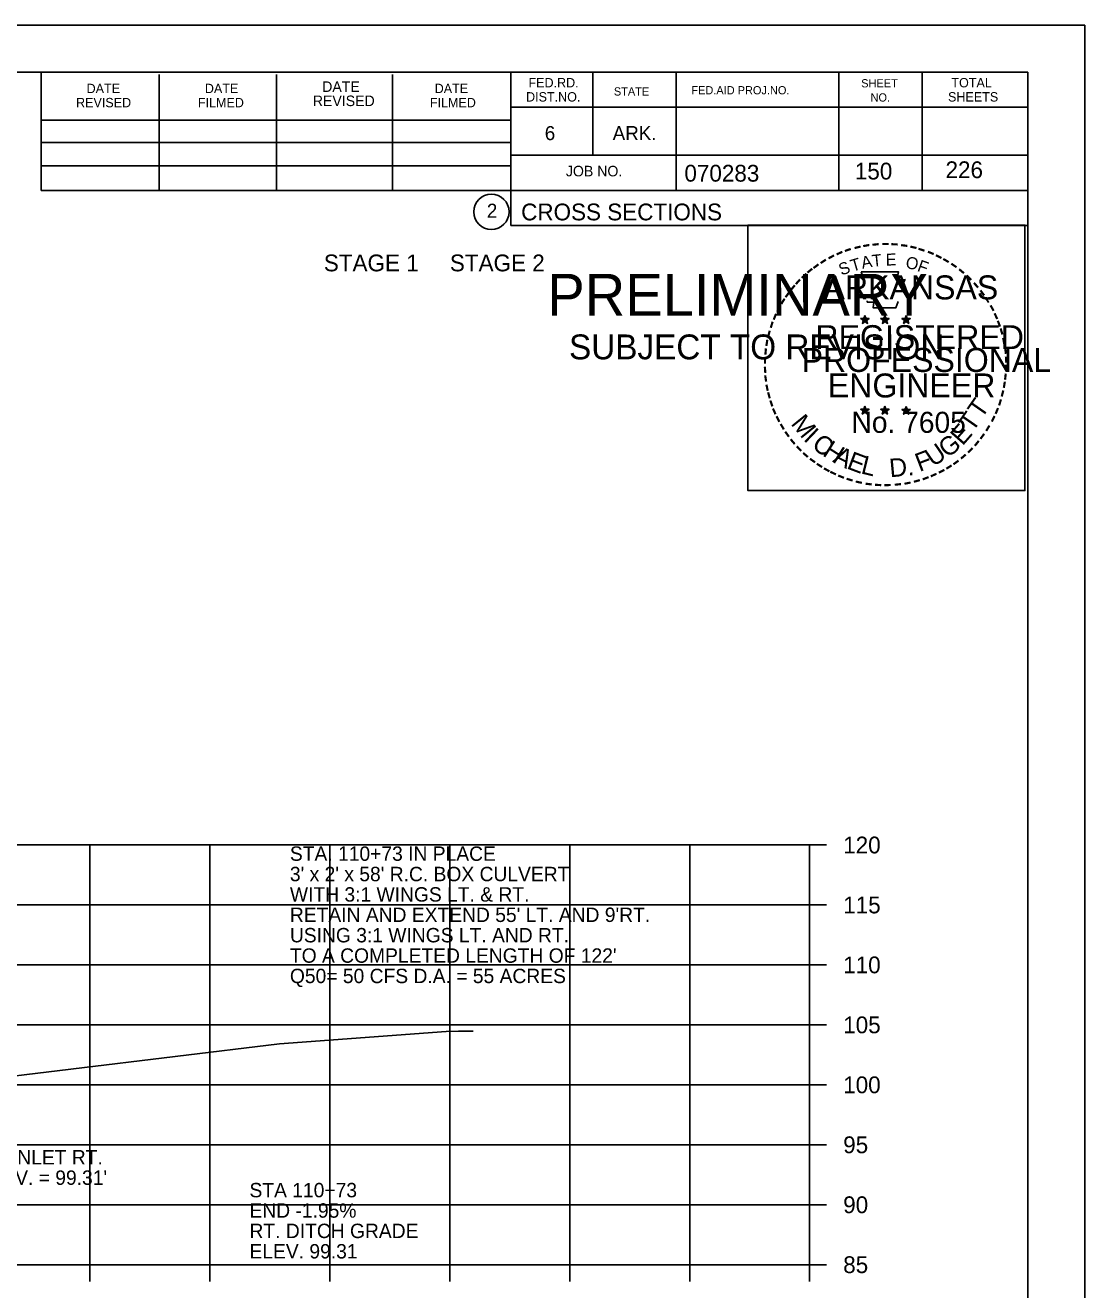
# Model space of a CAD drawing. Extents: x 1175611 to 1176402, y -433344 to -416213.
# Drawn here: x 1175855.6 to 1175943.9, y -432595.6 to -432490.2 of the extents above; entities that cross this region are included whole.
import ezdxf

# ---------------------------------------------------------------- set-up
doc = ezdxf.new("R2010")
doc.units = 0
for name, color, linetype in [('Default', 7, 'Continuous'), ('R_Axis', 7, 'Continuous'), ('R_Axis Annot', 7, 'Continuous'), ('R_Border', 7, 'Continuous'), ('R_Border Notes', 7, 'Continuous'), ('R_Border PE', 7, 'Continuous'), ('R_Border Prem', 7, 'Continuous'), ('R_Exist Surface', 7, 'Continuous'), ('R_Grid', 7, 'Continuous'), ('R_No Plot', 7, 'Continuous'), ('R_Water Annot', 7, 'Continuous')]:
    doc.layers.add(name, color=color, linetype=linetype)

msp = doc.modelspace()

# ---------------------------------------------------------------- linework, layer by layer
at = {"layer": 'R_Axis'}
for p, q in [((1175920.97, -432593.54), (1175920.97, -432558.54)), ((1175922.37, -432558.54), (1175920.97, -432558.54)), ((1175922.37, -432563.54), (1175920.97, -432563.54)), ((1175922.37, -432568.54), (1175920.97, -432568.54)), ((1175922.37, -432573.54), (1175920.97, -432573.54)), ((1175922.37, -432578.54), (1175920.97, -432578.54)), ((1175922.37, -432583.54), (1175920.97, -432583.54)), ((1175922.37, -432588.54), (1175920.97, -432588.54)), ((1175640.97, -432593.54), (1175920.97, -432593.54)), ((1175860.97, -432594.94), (1175860.97, -432593.54)), ((1175870.97, -432594.94), (1175870.97, -432593.54)), ((1175880.97, -432594.94), (1175880.97, -432593.54)), ((1175890.97, -432594.94), (1175890.97, -432593.54)), ((1175900.97, -432594.94), (1175900.97, -432593.54)), ((1175910.97, -432594.94), (1175910.97, -432593.54)), ((1175920.97, -432594.94), (1175920.97, -432593.54)), ((1175922.37, -432593.54), (1175920.97, -432593.54))]:
    msp.add_line(p, q, dxfattribs=at)
at = {"layer": 'R_Border'}
for p, q in [((1175622.97, -432494.08), (1175939.15, -432494.08)), ((1175856.89, -432503.96), (1175856.89, -432494.08)), ((1175896.05, -432494.08), (1175896.05, -432506.88)), ((1175902.89, -432494.08), (1175902.89, -432501.02)), ((1175909.83, -432494.08), (1175909.83, -432503.96)), ((1175923.41, -432494.08), (1175923.41, -432503.96)), ((1175930.35, -432494.08), (1175930.35, -432503.96)), ((1175939.15, -432699.54), (1175939.15, -432494.08)), ((1175866.75, -432503.96), (1175866.75, -432494.28)), ((1175876.51, -432503.96), (1175876.51, -432494.28)), ((1175886.19, -432503.96), (1175886.19, -432494.28)), ((1175939.15, -432497.02), (1175896.05, -432497.02)), ((1175939.15, -432497), (1175939.15, -432497)), ((1175856.89, -432498.1), (1175896.05, -432498.1)), ((1175856.89, -432499.96), (1175896.05, -432499.96)), ((1175939.15, -432501.02), (1175896.05, -432501.02)), ((1175899.01, -432501.02), (1175939.15, -432501.02)), ((1175856.89, -432503.96), (1175856.89, -432501.9)), ((1175856.89, -432501.9), (1175896.05, -432501.9)), ((1175939.15, -432503.96), (1175856.89, -432503.96)), ((1175896.05, -432506.88), (1175939.15, -432506.88))]:
    msp.add_line(p, q, dxfattribs=at)
msp.add_circle((1175894.44, -432505.74), 1.47, dxfattribs=at)
at = {"layer": 'R_Border PE'}
for p, q in [((1175925.23, -432514.63), (1175925.58, -432514.74)), ((1175925.23, -432514.63), (1175925.49, -432514.67)), ((1175925.23, -432514.63), (1175925.47, -432514.75)), ((1175925.37, -432515.04), (1175925.58, -432514.74)), ((1175925.37, -432515.04), (1175925.49, -432514.79)), ((1175925.37, -432515.04), (1175925.58, -432514.82)), ((1175925.58, -432514.38), (1175925.54, -432514.63)), ((1175925.58, -432514.74), (1175925.58, -432514.38)), ((1175925.58, -432514.38), (1175925.63, -432514.63)), ((1175925.93, -432514.63), (1175925.58, -432514.74)), ((1175925.8, -432515.04), (1175925.58, -432514.74)), ((1175925.8, -432515.04), (1175925.58, -432514.82)), ((1175925.93, -432514.63), (1175925.64, -432514.68)), ((1175925.8, -432515.04), (1175925.66, -432514.75)), ((1175925.93, -432514.63), (1175925.73, -432514.73)), ((1175926.9, -432514.63), (1175927.25, -432514.74)), ((1175926.9, -432514.63), (1175927.16, -432514.67)), ((1175926.9, -432514.63), (1175927.14, -432514.75)), ((1175927.04, -432515.04), (1175927.25, -432514.74)), ((1175927.04, -432515.04), (1175927.16, -432514.79)), ((1175927.04, -432515.04), (1175927.25, -432514.82)), ((1175927.25, -432514.38), (1175927.21, -432514.63)), ((1175927.25, -432514.74), (1175927.25, -432514.38)), ((1175927.25, -432514.38), (1175927.3, -432514.63)), ((1175927.6, -432514.63), (1175927.25, -432514.74)), ((1175927.47, -432515.04), (1175927.25, -432514.74)), ((1175927.47, -432515.04), (1175927.25, -432514.82)), ((1175927.6, -432514.63), (1175927.31, -432514.68)), ((1175927.47, -432515.04), (1175927.33, -432514.75)), ((1175927.6, -432514.63), (1175927.4, -432514.73)), ((1175928.67, -432514.64), (1175929.02, -432514.75)), ((1175928.67, -432514.64), (1175928.92, -432514.69)), ((1175928.67, -432514.64), (1175928.91, -432514.76)), ((1175928.8, -432515.05), (1175929.02, -432514.75)), ((1175928.8, -432515.05), (1175928.93, -432514.81)), ((1175928.8, -432515.05), (1175929.02, -432514.83)), ((1175929.02, -432514.39), (1175928.98, -432514.64)), ((1175929.02, -432514.75), (1175929.02, -432514.39)), ((1175929.02, -432514.39), (1175929.07, -432514.64)), ((1175929.36, -432514.64), (1175929.02, -432514.75)), ((1175929.23, -432515.05), (1175929.02, -432514.75)), ((1175929.23, -432515.05), (1175929.02, -432514.84)), ((1175929.36, -432514.64), (1175929.08, -432514.69)), ((1175929.23, -432515.05), (1175929.09, -432514.76)), ((1175929.36, -432514.64), (1175929.16, -432514.74)), ((1175925.23, -432522.2), (1175925.58, -432522.31)), ((1175925.23, -432522.2), (1175925.48, -432522.25)), ((1175925.23, -432522.2), (1175925.47, -432522.32)), ((1175925.36, -432522.61), (1175925.58, -432522.31)), ((1175925.36, -432522.61), (1175925.49, -432522.37)), ((1175925.36, -432522.61), (1175925.58, -432522.39)), ((1175925.58, -432521.95), (1175925.54, -432522.2)), ((1175925.58, -432522.31), (1175925.58, -432521.95)), ((1175925.58, -432521.95), (1175925.63, -432522.2)), ((1175925.93, -432522.2), (1175925.58, -432522.31)), ((1175925.79, -432522.61), (1175925.58, -432522.31)), ((1175925.79, -432522.61), (1175925.58, -432522.4)), ((1175925.93, -432522.2), (1175925.64, -432522.25)), ((1175925.79, -432522.61), (1175925.66, -432522.32)), ((1175925.93, -432522.2), (1175925.72, -432522.3)), ((1175926.9, -432522.2), (1175927.25, -432522.31)), ((1175926.9, -432522.2), (1175927.15, -432522.25)), ((1175926.9, -432522.2), (1175927.14, -432522.32)), ((1175927.03, -432522.61), (1175927.25, -432522.31)), ((1175927.03, -432522.61), (1175927.16, -432522.37)), ((1175927.03, -432522.61), (1175927.25, -432522.39)), ((1175927.25, -432521.95), (1175927.21, -432522.2)), ((1175927.25, -432522.31), (1175927.25, -432521.95)), ((1175927.25, -432521.95), (1175927.3, -432522.2)), ((1175927.6, -432522.2), (1175927.25, -432522.31)), ((1175927.46, -432522.61), (1175927.25, -432522.31)), ((1175927.46, -432522.61), (1175927.25, -432522.4)), ((1175927.6, -432522.2), (1175927.31, -432522.25)), ((1175927.46, -432522.61), (1175927.32, -432522.32)), ((1175927.6, -432522.2), (1175927.39, -432522.3)), ((1175928.67, -432522.21), (1175929.02, -432522.32)), ((1175928.67, -432522.21), (1175928.92, -432522.26)), ((1175928.67, -432522.21), (1175928.9, -432522.33)), ((1175928.8, -432522.62), (1175929.02, -432522.32)), ((1175928.8, -432522.62), (1175928.93, -432522.38)), ((1175928.8, -432522.62), (1175929.01, -432522.4)), ((1175929.02, -432521.96), (1175928.97, -432522.21)), ((1175929.23, -432522.62), (1175929.01, -432522.41)), ((1175929.02, -432522.32), (1175929.02, -432521.96)), ((1175929.02, -432521.96), (1175929.06, -432522.21)), ((1175929.36, -432522.21), (1175929.02, -432522.32)), ((1175929.23, -432522.62), (1175929.02, -432522.32)), ((1175929.36, -432522.21), (1175929.08, -432522.26)), ((1175929.23, -432522.62), (1175929.09, -432522.33)), ((1175929.36, -432522.21), (1175929.16, -432522.31))]:
    msp.add_line(p, q, dxfattribs=at)
for points in [[(1175925.28, -432510.75), (1175925.54, -432511.58)], [(1175928.79, -432511.67), (1175928.93, -432511.39), (1175928.24, -432511.41), (1175928.39, -432510.75), (1175925.28, -432510.75)], [(1175925.77, -432513.17), (1175925.77, -432513.26), (1175926.33, -432513.28), (1175926.28, -432513.75), (1175928.15, -432513.75), (1175928.35, -432513.22)], [(1175925.58, -432514.38), (1175925.8, -432515.04), (1175925.23, -432514.63), (1175925.93, -432514.63), (1175925.37, -432515.04), (1175925.58, -432514.38)], [(1175927.25, -432514.38), (1175927.47, -432515.04), (1175926.9, -432514.63), (1175927.6, -432514.63), (1175927.04, -432515.04), (1175927.25, -432514.38)], [(1175929.02, -432514.39), (1175929.23, -432515.05), (1175928.67, -432514.64), (1175929.36, -432514.64), (1175928.8, -432515.05), (1175929.02, -432514.39)], [(1175925.58, -432521.95), (1175925.79, -432522.61), (1175925.23, -432522.2), (1175925.93, -432522.2), (1175925.36, -432522.61), (1175925.58, -432521.95)], [(1175927.25, -432521.95), (1175927.46, -432522.61), (1175926.9, -432522.2), (1175927.6, -432522.2), (1175927.03, -432522.61), (1175927.25, -432521.95)], [(1175929.02, -432521.96), (1175929.23, -432522.62), (1175928.67, -432522.21), (1175929.36, -432522.21), (1175928.8, -432522.62), (1175929.02, -432521.96)]]:
    msp.add_lwpolyline(points, dxfattribs=at)
for centre, radius in [((1175925.58, -432514.74), 0.172), ((1175925.58, -432514.74), 0.145), ((1175925.58, -432514.74), 0.116), ((1175925.58, -432514.74), 0.0991), ((1175925.58, -432514.74), 0.0747), ((1175925.58, -432514.74), 0.0495), ((1175925.58, -432514.74), 0.0296), ((1175927.25, -432514.74), 0.172), ((1175927.25, -432514.74), 0.145), ((1175927.25, -432514.74), 0.116), ((1175927.25, -432514.74), 0.0991), ((1175927.25, -432514.74), 0.0747), ((1175927.25, -432514.74), 0.0495), ((1175927.25, -432514.74), 0.0296), ((1175929.02, -432514.75), 0.172), ((1175929.02, -432514.75), 0.145), ((1175929.02, -432514.75), 0.116), ((1175929.02, -432514.75), 0.0991), ((1175929.02, -432514.75), 0.0747), ((1175929.02, -432514.75), 0.0495), ((1175929.02, -432514.75), 0.0296), ((1175925.58, -432522.31), 0.172), ((1175925.58, -432522.31), 0.145), ((1175925.58, -432522.31), 0.116), ((1175925.58, -432522.31), 0.0991), ((1175925.58, -432522.31), 0.0747), ((1175925.58, -432522.31), 0.0495), ((1175925.58, -432522.31), 0.0296), ((1175927.25, -432522.31), 0.172), ((1175927.25, -432522.31), 0.145), ((1175927.25, -432522.31), 0.116), ((1175927.25, -432522.31), 0.0991), ((1175927.25, -432522.31), 0.0747), ((1175927.25, -432522.31), 0.0495), ((1175927.25, -432522.31), 0.0296), ((1175929.01, -432522.32), 0.172), ((1175929.01, -432522.32), 0.145), ((1175929.01, -432522.32), 0.116), ((1175929.01, -432522.32), 0.0991), ((1175929.01, -432522.32), 0.0747), ((1175929.01, -432522.32), 0.0495), ((1175929.01, -432522.32), 0.0296)]:
    msp.add_circle(centre, radius, dxfattribs=at)
at = {"layer": 'R_Exist Surface'}
msp.add_lwpolyline([(1175841.94, -432579.34), (1175876.76, -432575.13), (1175890.68, -432574.08), (1175891.71, -432574.07), (1175892.93, -432574.07)], dxfattribs=at)
at = {"layer": 'R_Grid'}
for p, q in [((1175640.97, -432558.54), (1175920.97, -432558.54)), ((1175860.97, -432593.54), (1175860.97, -432558.54)), ((1175870.97, -432593.54), (1175870.97, -432558.54)), ((1175880.97, -432593.54), (1175880.97, -432558.54)), ((1175890.97, -432593.54), (1175890.97, -432558.54)), ((1175900.97, -432593.54), (1175900.97, -432558.54)), ((1175910.97, -432593.54), (1175910.97, -432558.54)), ((1175920.97, -432593.54), (1175920.97, -432558.54)), ((1175640.97, -432563.54), (1175920.97, -432563.54)), ((1175640.97, -432568.54), (1175920.97, -432568.54)), ((1175640.97, -432573.54), (1175920.97, -432573.54)), ((1175640.97, -432578.54), (1175920.97, -432578.54)), ((1175640.97, -432583.54), (1175920.97, -432583.54)), ((1175640.97, -432588.54), (1175920.97, -432588.54)), ((1175640.97, -432593.54), (1175920.97, -432593.54))]:
    msp.add_line(p, q, dxfattribs=at)
at = {"layer": 'R_No Plot'}
msp.add_line((1175610.57, -432490.18), (1175943.91, -432490.18), dxfattribs=at)
for points in [[(1175610.57, -432490.18), (1175943.91, -432490.18), (1175943.91, -432703.52), (1175610.57, -432703.52)], [(1175915.82, -432506.84), (1175938.92, -432506.84), (1175938.92, -432528.99), (1175915.82, -432528.99)]]:
    msp.add_lwpolyline(points, close=True, dxfattribs=at)

# ---------------------------------------------------------------- texts
at = {"layer": 'Default'}
msp.add_text('STAGE 1     STAGE 2', height=1.4, dxfattribs=at).set_placement((1175880.47, -432510.7))
at = {"layer": 'R_Axis Annot'}
for s, p in [('120', (1175923.77, -432559.24)), ('115', (1175923.77, -432564.24)), ('110', (1175923.77, -432569.24)), ('105', (1175923.77, -432574.24)), ('100', (1175923.77, -432579.24)), ('95', (1175923.77, -432584.24)), ('90', (1175923.77, -432589.24)), ('85', (1175923.77, -432594.24))]:
    msp.add_text(s, height=1.4, dxfattribs=at).set_placement(p)
at = {"layer": 'R_Border'}
for s, height, p in [('DATE', 0.782, (1175860.69, -432495.84)), ('DATE', 0.782, (1175870.55, -432495.84)), ('DATE', 0.879, (1175880.33, -432495.74)), ('DATE', 0.782, (1175889.71, -432495.84)), ('FED.RD.', 0.782, (1175897.53, -432495.36)), ('FED.AID PROJ.NO.', 0.684, (1175911.11, -432495.94)), ('SHEET', 0.684, (1175925.27, -432495.36)), ('TOTAL', 0.782, (1175932.79, -432495.36)), ('REVISED', 0.782, (1175859.81, -432497.02)), ('FILMED', 0.782, (1175869.97, -432497.02)), ('REVISED', 0.879, (1175879.55, -432496.92)), ('FILMED', 0.782, (1175889.31, -432497.02)), ('DIST.NO.', 0.782, (1175897.33, -432496.54)), ('STATE', 0.684, (1175904.65, -432496.04)), ('NO.', 0.684, (1175926.05, -432496.54)), ('SHEETS', 0.782, (1175932.51, -432496.54)), ('6', 1.17, (1175898.89, -432499.76)), ('ARK.', 1.172, (1175904.55, -432499.76)), ('JOB NO.', 0.879, (1175900.65, -432502.78)), ('070283', 1.4, (1175910.53, -432503.22)), ('2', 1.17, (1175894.06, -432506.23)), ('CROSS SECTIONS', 1.4, (1175896.92, -432506.45))]:
    msp.add_text(s, height=height, rotation=360, dxfattribs=at).set_placement(p)
at = {"layer": 'R_Border Notes'}
for s, p in [('150', (1175924.74, -432503.04)), ('226', (1175932.3, -432502.93))]:
    msp.add_text(s, height=1.4, dxfattribs=at).set_placement(p)
at = {"layer": 'R_Border PE'}
for s, height, rotation, p in [('-', 1.6, 24.3072, (1175923.39, -432509.89)), ('-', 1.6, 19.1761, (1175924.02, -432509.62)), ('-', 1.6, 13.6301, (1175924.77, -432509.38)), ('-', 1.6, 10.2193, (1175925.45, -432509.22)), ('-', 1.6, 5.8968, (1175926.18, -432509.11)), ('-', 1.6, 0.1862, (1175926.95, -432509.04)), ('-', 1.6, 357.743, (1175927.67, -432509.05)), ('-', 1.6, 352.1617, (1175928.42, -432509.11)), ('-', 1.6, 347.2049, (1175929.14, -432509.22)), ('-', 1.6, 342.3362, (1175929.77, -432509.38)), ('-', 1.6, 337.8551, (1175930.51, -432509.6)), ('-', 1.6, 36.2317, (1175921.58, -432510.98)), ('-', 1.6, 34.0636, (1175922.16, -432510.58)), ('-', 1.6, 28.7918, (1175922.76, -432510.21)), ('S', 1, 21.594, (1175923.63, -432511.07)), ('T', 1, 16.4036, (1175924.54, -432510.74)), ('A', 1, 11.2132, (1175925.37, -432510.49)), ('T', 1, 6.0228, (1175926.22, -432510.33)), ('E', 1, 0.8323, (1175927.32, -432510.22)), ('O', 1, 350.4515, (1175928.93, -432510.43)), ('F', 1, 340.0707, (1175929.88, -432510.65)), ('-', 1.6, 334.1211, (1175931.14, -432509.87)), ('-', 1.6, 329.6409, (1175931.72, -432510.15)), ('-', 1.6, 325.8627, (1175932.36, -432510.52)), ('-', 1.6, 42.9622, (1175920.67, -432511.77)), ('-', 1.6, 38.9507, (1175921.1, -432511.35)), ('ARKANSAS', 2, 360, (1175922.13, -432513.04)), ('-', 1.6, 320.5297, (1175932.97, -432510.94)), ('-', 1.6, 315.5786, (1175933.57, -432511.43)), ('-', 1.6, 50.6142, (1175919.82, -432512.73)), ('-', 1.6, 48.423, (1175920.22, -432512.25)), ('-', 1.6, 309.8797, (1175934.14, -432511.98)), ('-', 1.6, 58.0706, (1175919.08, -432513.83)), ('-', 1.6, 54.2325, (1175919.41, -432513.3)), ('-', 1.6, 306.6522, (1175934.66, -432512.58)), ('-', 1.4, 303.6753, (1175935.15, -432513.15)), ('-', 1.6, 67.7743, (1175918.51, -432515.05)), ('-', 1.6, 62.8713, (1175918.77, -432514.44)), ('-', 1.6, 299.6684, (1175935.47, -432513.76)), ('-', 1.6, 294.6628, (1175935.79, -432514.37)), ('-', 1.6, 72.3945, (1175918.29, -432515.68)), ('REGISTERED', 2, 360, (1175921.45, -432517.19)), ('DWB', 0.01, 360, (1175925.57, -432514.75)), ('DWB', 0.01, 360, (1175927.24, -432514.75)), ('DWB', 0.01, 360, (1175929, -432514.76)), ('-', 1.6, 290.5728, (1175936.05, -432514.95)), ('-', 1.6, 81.2013, (1175917.96, -432517.11)), ('-', 1.6, 75.461, (1175918.09, -432516.4)), ('-', 1.6, 285.1233, (1175936.28, -432515.53)), ('-', 1.6, 280.5493, (1175936.48, -432516.27)), ('-', 1.6, 85.1863, (1175917.89, -432517.8)), ('PROFESSIONAL', 2, 360, (1175920.3, -432519.09)), ('-', 1.6, 276.5962, (1175936.65, -432517.04)), ('-', 1.6, 89.0622, (1175917.86, -432518.5)), ('-', 1.6, 274.3301, (1175936.71, -432517.76)), ('-', 1.6, 269.9407, (1175936.74, -432518.39)), ('-', 1.6, 94.1959, (1175917.9, -432519.23)), ('-', 1.6, 98.9479, (1175917.97, -432519.89)), ('ENGINEER', 2, 360, (1175922.49, -432521.22)), ('-', 1.6, 263.5172, (1175936.72, -432519.06)), ('-', 1.6, 101.7149, (1175918.1, -432520.63)), ('-', 1.6, 255.7626, (1175936.54, -432520.39)), ('-', 1.6, 260.9953, (1175936.65, -432519.71)), ('-', 1.6, 105.4578, (1175918.27, -432521.22)), ('-', 1.6, 109.0874, (1175918.48, -432521.85)), ('T', 1.54, 55.055, (1175935.3, -432523.05)), ('-', 1.6, 252.8681, (1175936.36, -432521.11)), ('-', 1.6, 114.0643, (1175918.73, -432522.45)), ('M', 1.54, 308.9175, (1175919.35, -432523.42)), ('No. 7605', 1.757, 360, (1175924.46, -432524.17)), ('DWB', 0.01, 360, (1175925.56, -432522.32)), ('DWB', 0.01, 360, (1175927.23, -432522.32)), ('DWB', 0.01, 360, (1175929, -432522.33)), ('T', 1.54, 55.055, (1175934.57, -432524.17)), ('-', 1.6, 244.6197, (1175935.87, -432522.41)), ('-', 1.6, 247.8887, (1175936.14, -432521.78)), ('-', 1.6, 115.7289, (1175919.04, -432523.07)), ('-', 1.6, 120.4471, (1175919.4, -432523.65)), ('I', 1.54, 316.4636, (1175920.39, -432524.74)), ('E', 1.54, 48.7313, (1175933.72, -432525.3)), ('-', 1.6, 239.0712, (1175935.48, -432523.16)), ('-', 1.6, 125.8934, (1175919.8, -432524.21)), ('-', 1.6, 130.7181, (1175920.26, -432524.77)), ('C', 1.54, 324.0197, (1175921.06, -432525.37)), ('H', 1.54, 327.5342, (1175921.97, -432526.02)), ('G', 1.54, 38.2173, (1175932.47, -432526.32)), ('-', 1.6, 231.2538, (1175934.65, -432524.38)), ('-', 1.6, 233.8452, (1175935.08, -432523.81)), ('-', 1.6, 134.2238, (1175920.78, -432525.31)), ('-', 1.6, 138.9338, (1175921.3, -432525.78)), ('A', 1.54, 332.5513, (1175922.83, -432526.56)), ('E', 1.54, 339.2068, (1175923.99, -432527.12)), ('F', 1.54, 20.8202, (1175930.13, -432527.44)), ('U', 1.54, 34.4052, (1175931.27, -432527.05)), ('-', 1.6, 225.7653, (1175934.17, -432524.94)), ('-', 1.6, 144.6463, (1175921.86, -432526.18)), ('-', 1.6, 148.0898, (1175922.42, -432526.55)), ('L', 1.54, 346.2929, (1175925.18, -432527.54)), ('D.', 1.54, 5.2602, (1175927.68, -432527.88)), ('-', 1.6, 212.2491, (1175932.56, -432526.31)), ('-', 1.6, 215.7363, (1175933.1, -432525.93)), ('-', 1.6, 221.0851, (1175933.65, -432525.45)), ('-', 1.6, 151.5704, (1175923, -432526.88)), ('-', 1.6, 154.6002, (1175923.52, -432527.12)), ('-', 1.6, 158.5612, (1175924.15, -432527.38)), ('-', 1.6, 162.7983, (1175924.83, -432527.59)), ('-', 1.6, 200.7184, (1175930.76, -432527.25)), ('-', 1.6, 204.2516, (1175931.38, -432526.98)), ('-', 1.6, 207.3568, (1175932.01, -432526.66)), ('-', 1.6, 167.5555, (1175925.55, -432527.76)), ('-', 1.6, 173.1155, (1175926.32, -432527.87)), ('-', 1.6, 176.5183, (1175927.07, -432527.92)), ('-', 1.6, 181.5918, (1175927.81, -432527.9)), ('-', 1.6, 185.8167, (1175928.62, -432527.82)), ('-', 1.6, 191.2858, (1175929.36, -432527.69)), ('-', 1.6, 195.4743, (1175930.09, -432527.49))]:
    msp.add_text(s, height=height, rotation=rotation, dxfattribs=at).set_placement(p)
at = {"layer": 'R_Border Prem'}
for s, height, p in [('PRELIMINARY', 3.5, (1175899.1, -432514.41)), ('DWB', 0.01, (1175899.85, -432512.56)), ('SUBJECT TO REVISION', 2.0751, (1175900.91, -432518.04))]:
    msp.add_text(s, height=height, rotation=360, dxfattribs=at).set_placement(p)
at = {"layer": 'R_Water Annot'}
for s, p in [('STA. 110+73 IN PLACE', (1175877.64, -432559.86)), ("3' x 2' x 58' R.C. BOX CULVERT ", (1175877.64, -432561.56)), ('WITH 3:1 WINGS LT. & RT.', (1175877.64, -432563.26)), ("RETAIN AND EXTEND 55' LT. AND 9'RT.", (1175877.64, -432564.96)), ('USING 3:1 WINGS LT. AND RT.', (1175877.64, -432566.66)), ("TO A COMPLETED LENGTH OF 122'", (1175877.64, -432568.36)), ('Q50= 50 CFS D.A. = 55 ACRES', (1175877.64, -432570.06)), ('FL. INLET RT.', (1175851.7, -432585.18)), ("ELEV. = 99.31'", (1175851.7, -432586.88)), ('STA 110+73', (1175874.27, -432587.92)), ('END -1.95%', (1175874.27, -432589.62)), ('RT. DITCH GRADE', (1175874.27, -432591.32)), ('ELEV. 99.31', (1175874.27, -432593.02))]:
    msp.add_text(s, height=1.2, dxfattribs=at).set_placement(p)

doc.saveas('drawing.dxf')
